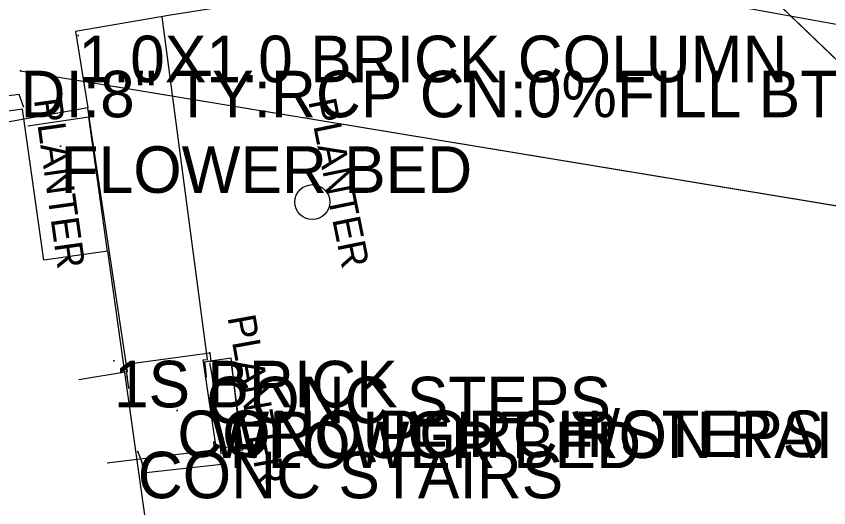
# Model space of a CAD drawing. Extents: x 954793 to 988390, y 1867850 to 1924428.
# Drawn here: x 957355.5 to 957442.8, y 1920254.3 to 1920307.1 of the extents above; entities that cross this region are included whole.
import ezdxf

# ---------------------------------------------------------------- set-up
doc = ezdxf.new("R2010")
doc.units = 0
for name, color, linetype in [('S_BUILDING', 7, 'Continuous'), ('S_DRG_PT_SYM', 7, 'Continuous'), ('S_DRIVEWAY', 7, 'Continuous'), ('S_EDGE_CONCRETE', 7, 'Continuous'), ('S_MISC_STRUCTURES', 7, 'Continuous'), ('S_MISC_STRUCTURES_ANNOT', 7, 'Continuous'), ('S_MSC_PT_SYM', 7, 'Continuous'), ('S_SIDE_DRAIN', 7, 'Continuous'), ('S_SIDE_DRAIN_ANNOT', 7, 'Continuous'), ('S_SIDEWALK', 7, 'Continuous'), ('S_SURVEY_TEXT_ANNOT', 7, 'Continuous'), ('S_WALL', 7, 'Continuous'), ('S_WATER_UTILITIES', 7, 'Continuous')]:
    doc.layers.add(name, color=color, linetype=linetype)

msp = doc.modelspace()

# ---------------------------------------------------------------- linework, layer by layer
at = {"layer": 'S_BUILDING'}
msp.add_lwpolyline([(957356.177, 1920297.171), (957283.961, 1920287.021), (957287.331, 1920263.039), (957306.692, 1920265.76), (957312.876, 1920221.765), (957365.547, 1920229.168), (957363.264, 1920245.41), (957370.329, 1920246.403), (957365.339, 1920281.91), (957358.458, 1920280.943)], close=True, dxfattribs=at)
at = {"layer": 'S_DRG_PT_SYM'}
msp.add_lwpolyline([(957355.963, 1920301.287), (957355.963, 1920301.337), (957355.963, 1920301.287), (957355.913, 1920301.287), (957355.963, 1920301.287), (957355.963, 1920301.237), (957355.963, 1920301.287), (957356.013, 1920301.287)], dxfattribs=at)
msp.add_lwpolyline([(957355.963, 1920301.287), (957355.971, 1920301.336), (957355.963, 1920301.287), (957355.913, 1920301.295), (957355.963, 1920301.287), (957355.955, 1920301.237), (957355.963, 1920301.287), (957356.012, 1920301.279)], close=True, dxfattribs=at)
msp.add_lwpolyline([(957355.963, 1920301.287), (957355.971, 1920301.336), (957355.963, 1920301.287), (957355.913, 1920301.295), (957355.963, 1920301.287), (957355.955, 1920301.237), (957355.963, 1920301.287), (957356.012, 1920301.279)], close=True, dxfattribs=at)
at = {"layer": 'S_DRIVEWAY'}
for points in [[(957362.502, 1920460.045), (957359.873, 1920447.787), (957358.64, 1920435.699), (957357.991, 1920406.996), (957356.533, 1920372.643), (957357.8, 1920344.352), (957389.819, 1920337.363), (957402.503, 1920325.567), (957405.762, 1920312.591), (957372.07, 1920307.275), (957361.858, 1920305.49), (957363.196, 1920297.316), (957351.29, 1920295.184)], [(957445.747, 1920305.87), (957407.72, 1920312.772), (957405.598, 1920312.597)]]:
    msp.add_lwpolyline(points, dxfattribs=at)
at = {"layer": 'S_EDGE_CONCRETE'}
msp.add_lwpolyline([(957356.321, 1920297.344), (957355.817, 1920298.734), (957339.57, 1920296.595), (957323.323, 1920294.456)], dxfattribs=at)
at = {"layer": 'S_MISC_STRUCTURES'}
for p, q in [((957367.313, 1920269.745), (957376.276, 1920270.976)), ((957376.276, 1920270.976), (957376.416, 1920270.066)), ((957367.426, 1920268.384), (957367.313, 1920269.745)), ((957376.416, 1920270.066), (957375.714, 1920269.96)), ((957375.714, 1920269.96), (957375.779, 1920269.528)), ((957375.779, 1920269.528), (957375.909, 1920268.408)), ((957367.588, 1920267.225), (957367.426, 1920268.384)), ((957376.833, 1920260.33), (957376.721, 1920261.379)), ((957368.554, 1920260.351), (957368.976, 1920259.248)), ((957376.798, 1920259.787), (957376.833, 1920260.33)), ((957368.976, 1920259.248), (957369.119, 1920258.067)), ((957377.418, 1920259.852), (957376.798, 1920259.787)), ((957377.535, 1920259.012), (957377.418, 1920259.852)), ((957369.119, 1920258.067), (957377.535, 1920259.012))]:
    msp.add_line(p, q, dxfattribs=at)
for points in [[(957367.588, 1920267.225), (957367.426, 1920268.384), (957367.313, 1920269.745), (957376.276, 1920270.976), (957376.416, 1920270.066), (957375.714, 1920269.96), (957375.779, 1920269.528), (957375.909, 1920268.408)], [(957367.588, 1920267.225), (957367.426, 1920268.384), (957367.313, 1920269.745), (957376.276, 1920270.976), (957376.416, 1920270.066), (957375.714, 1920269.96), (957375.779, 1920269.528), (957375.909, 1920268.408)], [(957377.02, 1920260.781), (957379.666, 1920260.948), (957378.586, 1920270.403), (957376.08, 1920270.058)], [(957368.554, 1920260.351), (957368.976, 1920259.248), (957369.119, 1920258.067), (957377.535, 1920259.012), (957377.418, 1920259.852), (957376.798, 1920259.787), (957376.833, 1920260.33), (957376.721, 1920261.379)], [(957368.554, 1920260.351), (957368.976, 1920259.248), (957369.119, 1920258.067), (957377.535, 1920259.012), (957377.418, 1920259.852), (957376.798, 1920259.787), (957376.833, 1920260.33), (957376.721, 1920261.379)]]:
    msp.add_lwpolyline(points, dxfattribs=at)
msp.add_circle((957387.3, 1920287.174), 1.875, dxfattribs=at)
at = {"layer": 'S_MSC_PT_SYM'}
for points in [[(957362.16, 1920305.059), (957362.16, 1920305.109), (957362.16, 1920305.059), (957362.11, 1920305.059), (957362.16, 1920305.059), (957362.16, 1920305.009), (957362.16, 1920305.059), (957362.21, 1920305.059)], [(957362.16, 1920305.059), (957362.16, 1920305.109), (957362.16, 1920305.059), (957362.11, 1920305.059), (957362.16, 1920305.059), (957362.16, 1920305.009), (957362.16, 1920305.059), (957362.21, 1920305.059)], [(957360.265, 1920293.168), (957360.265, 1920293.218), (957360.265, 1920293.168), (957360.215, 1920293.168), (957360.265, 1920293.168), (957360.265, 1920293.118), (957360.265, 1920293.168), (957360.315, 1920293.168)], [(957360.265, 1920293.168), (957360.265, 1920293.218), (957360.265, 1920293.168), (957360.215, 1920293.168), (957360.265, 1920293.168), (957360.265, 1920293.118), (957360.265, 1920293.168), (957360.315, 1920293.168)], [(957376.276, 1920270.976), (957376.326, 1920270.983), (957376.276, 1920270.976), (957376.269, 1920271.025), (957376.276, 1920270.976), (957376.227, 1920270.968), (957376.276, 1920270.976), (957376.284, 1920270.926)], [(957376.276, 1920270.976), (957376.326, 1920270.983), (957376.276, 1920270.976), (957376.269, 1920271.025), (957376.276, 1920270.976), (957376.227, 1920270.968), (957376.276, 1920270.976), (957376.284, 1920270.926)], [(957365.994, 1920270.122), (957365.994, 1920270.172), (957365.994, 1920270.122), (957365.944, 1920270.122), (957365.994, 1920270.122), (957365.994, 1920270.072), (957365.994, 1920270.122), (957366.044, 1920270.122)], [(957365.994, 1920270.122), (957365.994, 1920270.172), (957365.994, 1920270.122), (957365.944, 1920270.122), (957365.994, 1920270.122), (957365.994, 1920270.072), (957365.994, 1920270.122), (957366.044, 1920270.122)], [(957367.313, 1920269.745), (957367.306, 1920269.795), (957367.313, 1920269.745), (957367.263, 1920269.739), (957367.313, 1920269.745), (957367.319, 1920269.696), (957367.313, 1920269.745), (957367.362, 1920269.752)], [(957367.313, 1920269.745), (957367.306, 1920269.795), (957367.313, 1920269.745), (957367.263, 1920269.739), (957367.313, 1920269.745), (957367.319, 1920269.696), (957367.313, 1920269.745), (957367.362, 1920269.752)], [(957375.714, 1920269.96), (957375.764, 1920269.968), (957375.714, 1920269.96), (957375.707, 1920270.01), (957375.714, 1920269.96), (957375.665, 1920269.953), (957375.714, 1920269.96), (957375.722, 1920269.911)], [(957375.714, 1920269.96), (957375.764, 1920269.968), (957375.714, 1920269.96), (957375.707, 1920270.01), (957375.714, 1920269.96), (957375.665, 1920269.953), (957375.714, 1920269.96), (957375.722, 1920269.911)], [(957376.416, 1920270.066), (957376.424, 1920270.017), (957376.416, 1920270.066), (957376.466, 1920270.074), (957376.416, 1920270.066), (957376.409, 1920270.116), (957376.416, 1920270.066), (957376.367, 1920270.059)], [(957376.416, 1920270.066), (957376.424, 1920270.017), (957376.416, 1920270.066), (957376.466, 1920270.074), (957376.416, 1920270.066), (957376.409, 1920270.116), (957376.416, 1920270.066), (957376.367, 1920270.059)], [(957375.779, 1920269.528), (957375.829, 1920269.534), (957375.779, 1920269.528), (957375.773, 1920269.578), (957375.779, 1920269.528), (957375.73, 1920269.523), (957375.779, 1920269.528), (957375.785, 1920269.479)], [(957375.779, 1920269.528), (957375.829, 1920269.534), (957375.779, 1920269.528), (957375.773, 1920269.578), (957375.779, 1920269.528), (957375.73, 1920269.523), (957375.779, 1920269.528), (957375.785, 1920269.479)], [(957367.426, 1920268.384), (957367.376, 1920268.38), (957367.426, 1920268.384), (957367.43, 1920268.334), (957367.426, 1920268.384), (957367.475, 1920268.388), (957367.426, 1920268.384), (957367.421, 1920268.434)], [(957367.426, 1920268.384), (957367.376, 1920268.38), (957367.426, 1920268.384), (957367.43, 1920268.334), (957367.426, 1920268.384), (957367.475, 1920268.388), (957367.426, 1920268.384), (957367.421, 1920268.434)], [(957375.909, 1920268.408), (957375.959, 1920268.414), (957375.909, 1920268.408), (957375.903, 1920268.458), (957375.909, 1920268.408), (957375.86, 1920268.403), (957375.909, 1920268.408), (957375.915, 1920268.359)], [(957375.909, 1920268.408), (957375.959, 1920268.414), (957375.909, 1920268.408), (957375.903, 1920268.458), (957375.909, 1920268.408), (957375.86, 1920268.403), (957375.909, 1920268.408), (957375.915, 1920268.359)], [(957367.588, 1920267.225), (957367.538, 1920267.218), (957367.588, 1920267.225), (957367.595, 1920267.176), (957367.588, 1920267.225), (957367.637, 1920267.232), (957367.588, 1920267.225), (957367.581, 1920267.275)], [(957367.588, 1920267.225), (957367.538, 1920267.218), (957367.588, 1920267.225), (957367.595, 1920267.176), (957367.588, 1920267.225), (957367.637, 1920267.232), (957367.588, 1920267.225), (957367.581, 1920267.275)], [(957372.794, 1920264.775), (957372.794, 1920264.825), (957372.794, 1920264.775), (957372.744, 1920264.775), (957372.794, 1920264.775), (957372.794, 1920264.725), (957372.794, 1920264.775), (957372.844, 1920264.775)], [(957372.794, 1920264.775), (957372.794, 1920264.825), (957372.794, 1920264.775), (957372.744, 1920264.775), (957372.794, 1920264.775), (957372.794, 1920264.725), (957372.794, 1920264.775), (957372.844, 1920264.775)], [(957376.366, 1920264.673), (957376.366, 1920264.723), (957376.366, 1920264.673), (957376.316, 1920264.673), (957376.366, 1920264.673), (957376.366, 1920264.623), (957376.366, 1920264.673), (957376.416, 1920264.673)], [(957376.366, 1920264.673), (957376.366, 1920264.723), (957376.366, 1920264.673), (957376.316, 1920264.673), (957376.366, 1920264.673), (957376.366, 1920264.623), (957376.366, 1920264.673), (957376.416, 1920264.673)], [(957378.404, 1920263.59), (957378.404, 1920263.64), (957378.404, 1920263.59), (957378.354, 1920263.59), (957378.404, 1920263.59), (957378.404, 1920263.54), (957378.404, 1920263.59), (957378.454, 1920263.59)], [(957378.404, 1920263.59), (957378.404, 1920263.64), (957378.404, 1920263.59), (957378.354, 1920263.59), (957378.404, 1920263.59), (957378.404, 1920263.54), (957378.404, 1920263.59), (957378.454, 1920263.59)], [(957376.721, 1920261.379), (957376.672, 1920261.373), (957376.721, 1920261.379), (957376.727, 1920261.329), (957376.721, 1920261.379), (957376.771, 1920261.384), (957376.721, 1920261.379), (957376.716, 1920261.429)], [(957376.721, 1920261.379), (957376.672, 1920261.373), (957376.721, 1920261.379), (957376.727, 1920261.329), (957376.721, 1920261.379), (957376.771, 1920261.384), (957376.721, 1920261.379), (957376.716, 1920261.429)], [(957368.554, 1920260.351), (957368.6, 1920260.369), (957368.554, 1920260.351), (957368.536, 1920260.397), (957368.554, 1920260.351), (957368.507, 1920260.333), (957368.554, 1920260.351), (957368.572, 1920260.304)], [(957368.554, 1920260.351), (957368.6, 1920260.369), (957368.554, 1920260.351), (957368.536, 1920260.397), (957368.554, 1920260.351), (957368.507, 1920260.333), (957368.554, 1920260.351), (957368.572, 1920260.304)], [(957376.833, 1920260.33), (957376.784, 1920260.324), (957376.833, 1920260.33), (957376.839, 1920260.28), (957376.833, 1920260.33), (957376.883, 1920260.335), (957376.833, 1920260.33), (957376.828, 1920260.379)], [(957376.833, 1920260.33), (957376.784, 1920260.324), (957376.833, 1920260.33), (957376.839, 1920260.28), (957376.833, 1920260.33), (957376.883, 1920260.335), (957376.833, 1920260.33), (957376.828, 1920260.379)], [(957368.976, 1920259.248), (957369.025, 1920259.254), (957368.976, 1920259.248), (957368.97, 1920259.297), (957368.976, 1920259.248), (957368.926, 1920259.242), (957368.976, 1920259.248), (957368.982, 1920259.198)], [(957368.976, 1920259.248), (957369.025, 1920259.254), (957368.976, 1920259.248), (957368.97, 1920259.297), (957368.976, 1920259.248), (957368.926, 1920259.242), (957368.976, 1920259.248), (957368.982, 1920259.198)], [(957376.798, 1920259.787), (957376.748, 1920259.79), (957376.798, 1920259.787), (957376.795, 1920259.737), (957376.798, 1920259.787), (957376.848, 1920259.783), (957376.798, 1920259.787), (957376.802, 1920259.837)], [(957376.798, 1920259.787), (957376.748, 1920259.79), (957376.798, 1920259.787), (957376.795, 1920259.737), (957376.798, 1920259.787), (957376.848, 1920259.783), (957376.798, 1920259.787), (957376.802, 1920259.837)], [(957377.418, 1920259.852), (957377.424, 1920259.802), (957377.418, 1920259.852), (957377.468, 1920259.857), (957377.418, 1920259.852), (957377.413, 1920259.901), (957377.418, 1920259.852), (957377.369, 1920259.846)], [(957377.418, 1920259.852), (957377.424, 1920259.802), (957377.418, 1920259.852), (957377.468, 1920259.857), (957377.418, 1920259.852), (957377.413, 1920259.901), (957377.418, 1920259.852), (957377.369, 1920259.846)], [(957377.535, 1920259.012), (957377.486, 1920259.005), (957377.535, 1920259.012), (957377.542, 1920258.962), (957377.535, 1920259.012), (957377.585, 1920259.018), (957377.535, 1920259.012), (957377.529, 1920259.061)], [(957377.535, 1920259.012), (957377.486, 1920259.005), (957377.535, 1920259.012), (957377.542, 1920258.962), (957377.535, 1920259.012), (957377.585, 1920259.018), (957377.535, 1920259.012), (957377.529, 1920259.061)], [(957369.119, 1920258.067), (957369.113, 1920258.116), (957369.119, 1920258.067), (957369.069, 1920258.061), (957369.119, 1920258.067), (957369.124, 1920258.017), (957369.119, 1920258.067), (957369.168, 1920258.072)], [(957369.119, 1920258.067), (957369.113, 1920258.116), (957369.119, 1920258.067), (957369.069, 1920258.061), (957369.119, 1920258.067), (957369.124, 1920258.017), (957369.119, 1920258.067), (957369.168, 1920258.072)]]:
    msp.add_lwpolyline(points, close=True, dxfattribs=at)
for points in [[(957362.16, 1920305.059), (957362.16, 1920305.109), (957362.16, 1920305.059), (957362.11, 1920305.059), (957362.16, 1920305.059), (957362.16, 1920305.009), (957362.16, 1920305.059), (957362.21, 1920305.059)], [(957360.265, 1920293.168), (957360.265, 1920293.218), (957360.265, 1920293.168), (957360.215, 1920293.168), (957360.265, 1920293.168), (957360.265, 1920293.118), (957360.265, 1920293.168), (957360.315, 1920293.168)], [(957376.276, 1920270.976), (957376.276, 1920271.026), (957376.276, 1920270.976), (957376.226, 1920270.976), (957376.276, 1920270.976), (957376.276, 1920270.926), (957376.276, 1920270.976), (957376.326, 1920270.976)], [(957365.994, 1920270.122), (957365.994, 1920270.172), (957365.994, 1920270.122), (957365.944, 1920270.122), (957365.994, 1920270.122), (957365.994, 1920270.072), (957365.994, 1920270.122), (957366.044, 1920270.122)], [(957367.313, 1920269.745), (957367.313, 1920269.795), (957367.313, 1920269.745), (957367.263, 1920269.745), (957367.313, 1920269.745), (957367.313, 1920269.695), (957367.313, 1920269.745), (957367.363, 1920269.745)], [(957375.714, 1920269.96), (957375.714, 1920270.01), (957375.714, 1920269.96), (957375.664, 1920269.96), (957375.714, 1920269.96), (957375.714, 1920269.91), (957375.714, 1920269.96), (957375.764, 1920269.96)], [(957376.416, 1920270.066), (957376.416, 1920270.116), (957376.416, 1920270.066), (957376.366, 1920270.066), (957376.416, 1920270.066), (957376.416, 1920270.016), (957376.416, 1920270.066), (957376.466, 1920270.066)], [(957375.779, 1920269.528), (957375.779, 1920269.578), (957375.779, 1920269.528), (957375.729, 1920269.528), (957375.779, 1920269.528), (957375.779, 1920269.478), (957375.779, 1920269.528), (957375.829, 1920269.528)], [(957367.426, 1920268.384), (957367.426, 1920268.434), (957367.426, 1920268.384), (957367.376, 1920268.384), (957367.426, 1920268.384), (957367.426, 1920268.334), (957367.426, 1920268.384), (957367.476, 1920268.384)], [(957375.909, 1920268.408), (957375.909, 1920268.458), (957375.909, 1920268.408), (957375.859, 1920268.408), (957375.909, 1920268.408), (957375.909, 1920268.358), (957375.909, 1920268.408), (957375.959, 1920268.408)], [(957367.588, 1920267.225), (957367.588, 1920267.275), (957367.588, 1920267.225), (957367.538, 1920267.225), (957367.588, 1920267.225), (957367.588, 1920267.175), (957367.588, 1920267.225), (957367.638, 1920267.225)], [(957372.794, 1920264.775), (957372.794, 1920264.825), (957372.794, 1920264.775), (957372.744, 1920264.775), (957372.794, 1920264.775), (957372.794, 1920264.725), (957372.794, 1920264.775), (957372.844, 1920264.775)], [(957376.366, 1920264.673), (957376.366, 1920264.723), (957376.366, 1920264.673), (957376.316, 1920264.673), (957376.366, 1920264.673), (957376.366, 1920264.623), (957376.366, 1920264.673), (957376.416, 1920264.673)], [(957378.404, 1920263.59), (957378.404, 1920263.64), (957378.404, 1920263.59), (957378.354, 1920263.59), (957378.404, 1920263.59), (957378.404, 1920263.54), (957378.404, 1920263.59), (957378.454, 1920263.59)], [(957376.721, 1920261.379), (957376.721, 1920261.429), (957376.721, 1920261.379), (957376.671, 1920261.379), (957376.721, 1920261.379), (957376.721, 1920261.329), (957376.721, 1920261.379), (957376.771, 1920261.379)], [(957368.554, 1920260.351), (957368.554, 1920260.401), (957368.554, 1920260.351), (957368.504, 1920260.351), (957368.554, 1920260.351), (957368.554, 1920260.301), (957368.554, 1920260.351), (957368.604, 1920260.351)], [(957376.833, 1920260.33), (957376.833, 1920260.38), (957376.833, 1920260.33), (957376.783, 1920260.33), (957376.833, 1920260.33), (957376.833, 1920260.28), (957376.833, 1920260.33), (957376.883, 1920260.33)], [(957368.976, 1920259.248), (957368.976, 1920259.298), (957368.976, 1920259.248), (957368.926, 1920259.248), (957368.976, 1920259.248), (957368.976, 1920259.198), (957368.976, 1920259.248), (957369.026, 1920259.248)], [(957376.798, 1920259.787), (957376.798, 1920259.837), (957376.798, 1920259.787), (957376.748, 1920259.787), (957376.798, 1920259.787), (957376.798, 1920259.737), (957376.798, 1920259.787), (957376.848, 1920259.787)], [(957377.418, 1920259.852), (957377.418, 1920259.902), (957377.418, 1920259.852), (957377.368, 1920259.852), (957377.418, 1920259.852), (957377.418, 1920259.802), (957377.418, 1920259.852), (957377.468, 1920259.852)], [(957377.535, 1920259.012), (957377.535, 1920259.062), (957377.535, 1920259.012), (957377.485, 1920259.012), (957377.535, 1920259.012), (957377.535, 1920258.962), (957377.535, 1920259.012), (957377.585, 1920259.012)], [(957369.119, 1920258.067), (957369.119, 1920258.117), (957369.119, 1920258.067), (957369.069, 1920258.067), (957369.119, 1920258.067), (957369.119, 1920258.017), (957369.119, 1920258.067), (957369.169, 1920258.067)]]:
    msp.add_lwpolyline(points, dxfattribs=at)
at = {"layer": 'S_SIDE_DRAIN'}
msp.add_line((957355.963, 1920301.287), (957459.246, 1920284.2), dxfattribs=at)
msp.add_lwpolyline([(957355.963, 1920301.287), (957459.246, 1920284.2)], dxfattribs=at)
msp.add_lwpolyline([(957355.963, 1920301.287), (957459.246, 1920284.2)], dxfattribs=at)
at = {"layer": 'S_SIDEWALK'}
for points in [[(957365.276, 1920259.162), (957377.011, 1920260.608), (957375.572, 1920270.242), (957376.045, 1920270.272), (957371.191, 1920307.081)], [(957363.153, 1920297.259), (957367.432, 1920268.936), (957362.228, 1920268.08)], [(957363.199, 1920297.25), (957363.149, 1920297.345)]]:
    msp.add_lwpolyline(points, dxfattribs=at)
at = {"layer": 'S_WALL'}
for points in [[(957365.29, 1920281.868), (957363.307, 1920296.313), (957356.728, 1920295.324)], [(957376.252, 1920269.894), (957376.513, 1920268.569), (957377.378, 1920261.392), (957377.458, 1920260.098)], [(957376.866, 1920269.859), (957378.563, 1920270.089), (957379.803, 1920260.519), (957378.071, 1920260.22)]]:
    msp.add_lwpolyline(points, dxfattribs=at)
at = {"layer": 'S_WATER_UTILITIES'}
msp.add_line((957454.248, 1920292.253), (957421.197, 1920323.981), dxfattribs=at)
msp.add_lwpolyline([(957507.234, 1920172.341), (957483.665, 1920235.883), (957472.51, 1920260.773), (957454.248, 1920292.253), (957421.197, 1920323.981), (957408.062, 1920350.974), (957382.198, 1920395.93), (957357.101, 1920434.247), (957329.351, 1920477.032), (957305.739, 1920517.667), (957283.352, 1920558.034), (957260.084, 1920599.016), (957212.199, 1920680.546), (957179.703, 1920734.634), (957152.142, 1920779.343), (957118.828, 1920831.547)], dxfattribs=at)
msp.add_lwpolyline([(957507.234, 1920172.341), (957483.665, 1920235.883), (957472.51, 1920260.773), (957454.248, 1920292.253), (957421.197, 1920323.981), (957408.062, 1920350.974), (957382.198, 1920395.93), (957357.101, 1920434.247), (957329.351, 1920477.032), (957305.739, 1920517.667), (957283.352, 1920558.034), (957260.084, 1920599.016), (957212.199, 1920680.546), (957179.703, 1920734.634), (957152.142, 1920779.343), (957118.828, 1920831.547)], dxfattribs=at)

# ---------------------------------------------------------------- texts
at = {"layer": 'S_MISC_STRUCTURES_ANNOT'}
for s, p in [('1.0X1.0 BRICK COLUMN', (957362.16, 1920300.059)), ('CONC STEPS', (957375.909, 1920263.408)), ('CONC STAIRS', (957368.554, 1920255.351))]:
    msp.add_text(s, height=5, dxfattribs=at).set_placement(p)
for rotation, p in [(277.96651, (957357.399, 1920298.186)), (281.45826, (957386.856, 1920298.017)), (280.21847, (957378.188, 1920274.811))]:
    msp.add_text('PLANTER', height=3.0002, rotation=rotation, dxfattribs=at).set_placement(p)
at = {"layer": 'S_SIDE_DRAIN_ANNOT'}
msp.add_text('DI:8" TY:RCP CN:0%FILL BTTM OF ', height=5, dxfattribs=at).set_placement((957355.963, 1920296.287))
at = {"layer": 'S_SURVEY_TEXT_ANNOT'}
for s, p in [('FLOWER BED', (957360.265, 1920288.168)), ('1S BRICK', (957365.994, 1920265.122)), ('CONC PORCH/STEPS', (957372.794, 1920259.775)), ('WROUGHT IRON RAILING', (957376.366, 1920259.673)), ('FLOWER BED', (957378.404, 1920258.59))]:
    msp.add_text(s, height=5, dxfattribs=at).set_placement(p)

doc.saveas('drawing.dxf')
